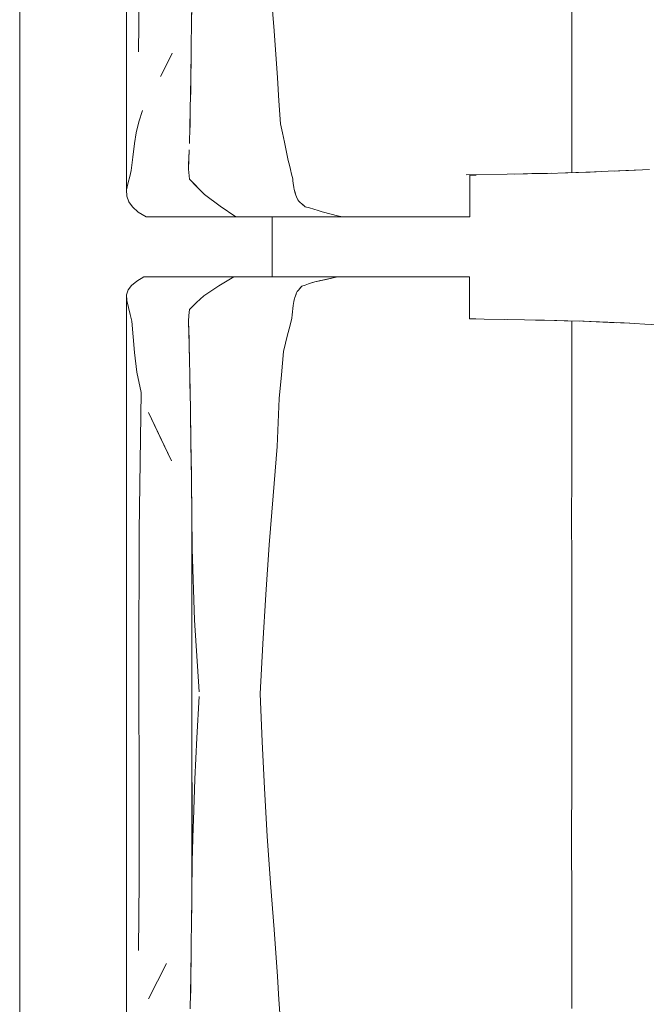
# Model space of a CAD drawing. Header units: millimetres. Extents: x -261 to 187, y -214 to 106.
# Tile 862 of 1056: x -198.355 to -197.936, y 8.028 to 8.687. Entities that reach past the tile are written whole.
import ezdxf

# ---------------------------------------------------------------- set-up
doc = ezdxf.new("R2010")
doc.units = ezdxf.units.MM
doc.header["$LTSCALE"] = 0.005
doc.header["$MEASUREMENT"] = 0
doc.layers.add('IFC-Elemento de mobília-Contorno', color=9, linetype='Continuous', lineweight=5)
doc.layers.add('IFC-Laje-Contorno', color=9, linetype='Continuous', lineweight=5)

msp = doc.modelspace()

# ---------------------------------------------------------------- linework, layer by layer
at = {"layer": 'IFC-Elemento de mobília-Contorno', "lineweight": 5}
for p, q in [((-198.28391, 8.74079), (-198.28383, 8.57317)), ((-198.27582, 8.66569), (-198.2754, 8.71249)), ((-198.1875, 8.71055), (-198.18509, 8.67965)), ((-198.2404, 8.68165), (-198.24013, 8.70369)), ((-197.98606, 8.66876), (-197.98605, 8.70322)), ((-198.24039, 8.6823), (-198.24019, 8.69837)), ((-198.24052, 8.67205), (-198.24039, 8.6823)), ((-198.24044, 8.67815), (-198.2404, 8.68165)), ((-198.18509, 8.67965), (-198.18283, 8.64815)), ((-198.24067, 8.66024), (-198.24052, 8.67205)), ((-198.24066, 8.66053), (-198.24055, 8.66988)), ((-197.98606, 8.66876), (-197.98605, 8.62685)), ((-198.26122, 8.64899), (-198.25324, 8.6647)), ((-198.25723, 8.65685), (-198.25324, 8.6647)), ((-198.26122, 8.64899), (-198.25723, 8.65685)), ((-198.24083, 8.64844), (-198.24067, 8.66024)), ((-198.24075, 8.65456), (-198.24066, 8.66053)), ((-198.24101, 8.63753), (-198.24083, 8.64844)), ((-198.18283, 8.64815), (-198.1819, 8.63283)), ((-198.24096, 8.63965), (-198.24087, 8.646)), ((-198.24119, 8.62661), (-198.24101, 8.63753)), ((-198.24107, 8.63398), (-198.24096, 8.63965)), ((-198.1819, 8.63283), (-198.18096, 8.6175)), ((-198.27559, 8.61874), (-198.27309, 8.62623)), ((-198.24149, 8.61547), (-198.24119, 8.62661)), ((-198.24136, 8.61897), (-198.24126, 8.62398)), ((-197.98605, 8.58477), (-197.98605, 8.62685)), ((-198.27747, 8.61142), (-198.27559, 8.61874)), ((-198.2418, 8.60432), (-198.24149, 8.61547)), ((-198.24163, 8.61041), (-198.24136, 8.61897)), ((-198.18096, 8.6175), (-198.17963, 8.61134)), ((-198.27864, 8.60431), (-198.27747, 8.61142)), ((-198.17963, 8.61134), (-198.1783, 8.60517)), ((-198.27967, 8.59521), (-198.27864, 8.60431)), ((-198.1783, 8.60517), (-198.17563, 8.59284)), ((-198.2424, 8.58834), (-198.2421, 8.59633)), ((-198.24219, 8.59358), (-198.24197, 8.60006)), ((-198.2421, 8.59633), (-198.24204, 8.59781)), ((-198.2807, 8.58612), (-198.27967, 8.59521)), ((-198.24241, 8.5871), (-198.24219, 8.59358)), ((-198.17563, 8.59284), (-198.1749, 8.5898)), ((-198.1749, 8.5898), (-198.17417, 8.58677)), ((-198.28278, 8.57825), (-198.28174, 8.58218)), ((-198.28174, 8.58218), (-198.2807, 8.58612)), ((-198.24241, 8.5871), (-198.24184, 8.58038)), ((-198.2424, 8.58834), (-198.24238, 8.58805)), ((-198.17417, 8.58677), (-198.17343, 8.58374)), ((-198.17343, 8.58374), (-198.1727, 8.5807)), ((-198.05669, 8.58336), (-198.02925, 8.58377)), ((-198.05424, 8.58317), (-198.05206, 8.58317)), ((-198.05424, 8.56836), (-198.05424, 8.58317)), ((-198.05206, 8.58317), (-198.05007, 8.58317)), ((-198.02925, 8.58377), (-198.01573, 8.58402)), ((-198.0246, 8.58385), (-198.01263, 8.58409)), ((-198.01573, 8.58402), (-198.0022, 8.58428)), ((-198.01263, 8.58409), (-197.99966, 8.58435)), ((-198.0022, 8.58428), (-197.98871, 8.58468)), ((-197.9902, 8.58463), (-197.96969, 8.58531)), ((-197.98954, 8.58465), (-197.98924, 8.58466)), ((-197.98924, 8.58466), (-197.98143, 8.58492)), ((-197.98871, 8.58468), (-197.97521, 8.58507)), ((-197.98143, 8.58492), (-197.97363, 8.58518)), ((-197.97521, 8.58507), (-197.96164, 8.58565)), ((-197.97363, 8.58518), (-197.96982, 8.5853)), ((-197.96164, 8.58565), (-197.94808, 8.58623)), ((-197.95767, 8.58582), (-197.94984, 8.58619)), ((-197.94984, 8.58619), (-197.93875, 8.58671)), ((-197.94808, 8.58623), (-197.9341, 8.58695)), ((-198.28383, 8.57317), (-198.28278, 8.57825)), ((-198.24184, 8.58038), (-198.23174, 8.57012)), ((-198.24184, 8.58038), (-198.23679, 8.57525)), ((-198.1727, 8.5807), (-198.17253, 8.57921)), ((-198.17253, 8.57921), (-198.17236, 8.57772)), ((-198.17253, 8.57921), (-198.17203, 8.57473)), ((-198.17253, 8.57921), (-198.1722, 8.57622)), ((-198.17236, 8.57772), (-198.1722, 8.57622)), ((-198.1722, 8.57622), (-198.17203, 8.57473)), ((-198.28383, 8.57317), (-198.28369, 8.56906)), ((-198.28369, 8.56906), (-198.28231, 8.56534)), ((-198.23679, 8.57525), (-198.23174, 8.57012)), ((-198.23174, 8.57012), (-198.2212, 8.56228)), ((-198.17203, 8.57473), (-198.17169, 8.57347)), ((-198.17169, 8.57347), (-198.17101, 8.57096)), ((-198.17169, 8.57347), (-198.17135, 8.57222)), ((-198.17135, 8.57222), (-198.17067, 8.5697)), ((-198.17101, 8.57096), (-198.17067, 8.5697)), ((-198.17067, 8.5697), (-198.17018, 8.56867)), ((-198.28231, 8.56534), (-198.27982, 8.56179)), ((-198.17018, 8.56867), (-198.16969, 8.56765)), ((-198.17018, 8.56867), (-198.1692, 8.56662)), ((-198.1692, 8.56662), (-198.16871, 8.56559)), ((-198.16871, 8.56559), (-198.1676, 8.56469)), ((-198.1676, 8.56469), (-198.1665, 8.5638)), ((-198.1665, 8.5638), (-198.16539, 8.5629)), ((-198.1665, 8.5638), (-198.16428, 8.562)), ((-198.16539, 8.5629), (-198.16428, 8.562)), ((-198.05424, 8.55511), (-198.05424, 8.56836)), ((-198.27982, 8.56179), (-198.27599, 8.55839)), ((-198.27599, 8.55839), (-198.27333, 8.55675)), ((-198.27333, 8.55675), (-198.27067, 8.55511)), ((-198.2212, 8.56228), (-198.2107, 8.55511)), ((-198.16428, 8.562), (-198.16143, 8.56112)), ((-198.16143, 8.56112), (-198.15858, 8.56024)), ((-198.15858, 8.56024), (-198.15573, 8.55936)), ((-198.15573, 8.55936), (-198.15288, 8.55848)), ((-198.15288, 8.55848), (-198.14274, 8.55596)), ((-198.15288, 8.55848), (-198.14612, 8.5568)), ((-198.14612, 8.5568), (-198.14274, 8.55596)), ((-198.14274, 8.55596), (-198.13936, 8.55511)), ((-198.27067, 8.55511), (-198.2107, 8.55511)), ((-198.2107, 8.55511), (-198.16942, 8.55511)), ((-198.18647, 8.51504), (-198.18647, 8.55511)), ((-198.16942, 8.55511), (-198.13936, 8.55511)), ((-198.13936, 8.55511), (-198.13738, 8.55511)), ((-198.13738, 8.55511), (-198.13543, 8.55511)), ((-198.13543, 8.55511), (-198.1335, 8.55511)), ((-198.1335, 8.55511), (-198.13158, 8.55511)), ((-198.13158, 8.55511), (-198.12966, 8.55511)), ((-198.12966, 8.55511), (-198.12774, 8.55511)), ((-198.12774, 8.55511), (-198.12581, 8.55511)), ((-198.12581, 8.55511), (-198.12386, 8.55511)), ((-198.12386, 8.55511), (-198.12188, 8.55511)), ((-198.12188, 8.55511), (-198.11987, 8.55511)), ((-198.11987, 8.55511), (-198.11781, 8.55511)), ((-198.11781, 8.55511), (-198.1157, 8.55511)), ((-198.1157, 8.55511), (-198.11355, 8.55511)), ((-198.11355, 8.55511), (-198.11136, 8.55511)), ((-198.11136, 8.55511), (-198.10916, 8.55511)), ((-198.10916, 8.55511), (-198.10698, 8.55511)), ((-198.10698, 8.55511), (-198.10483, 8.55511)), ((-198.10483, 8.55511), (-198.10272, 8.55511)), ((-198.10272, 8.55511), (-198.10069, 8.55511)), ((-198.10069, 8.55511), (-198.09875, 8.55511)), ((-198.09875, 8.55511), (-198.09692, 8.55511)), ((-198.09692, 8.55511), (-198.09519, 8.55511)), ((-198.09519, 8.55511), (-198.09353, 8.55511)), ((-198.09353, 8.55511), (-198.0919, 8.55511)), ((-198.0919, 8.55511), (-198.09028, 8.55511)), ((-198.09028, 8.55511), (-198.08863, 8.55511)), ((-198.08863, 8.55511), (-198.08691, 8.55511)), ((-198.08691, 8.55511), (-198.0851, 8.55511)), ((-198.0851, 8.55511), (-198.08316, 8.55511)), ((-198.08316, 8.55511), (-198.08108, 8.55511)), ((-198.08108, 8.55511), (-198.0789, 8.55511)), ((-198.0789, 8.55511), (-198.07661, 8.55511)), ((-198.07661, 8.55511), (-198.07423, 8.55511)), ((-198.07423, 8.55511), (-198.07178, 8.55511)), ((-198.07178, 8.55511), (-198.06927, 8.55511)), ((-198.06927, 8.55511), (-198.06672, 8.55511)), ((-198.06672, 8.55511), (-198.06413, 8.55511)), ((-198.06413, 8.55511), (-198.06155, 8.55511)), ((-198.06155, 8.55511), (-198.05902, 8.55511)), ((-198.05902, 8.55511), (-198.05657, 8.55511)), ((-198.05657, 8.55511), (-198.05424, 8.55511)), ((-198.28049, 8.50938), (-198.27709, 8.51225)), ((-198.27709, 8.51225), (-198.27223, 8.51504)), ((-198.27223, 8.51504), (-198.21198, 8.51504)), ((-198.22208, 8.5091), (-198.21198, 8.51504)), ((-198.21198, 8.51504), (-198.14282, 8.51504)), ((-198.19672, 8.51504), (-198.18647, 8.51504)), ((-198.16443, 8.50957), (-198.16224, 8.51028)), ((-198.16224, 8.51028), (-198.15785, 8.51171)), ((-198.16224, 8.51028), (-198.16005, 8.511)), ((-198.16005, 8.511), (-198.15785, 8.51171)), ((-198.15785, 8.51171), (-198.14282, 8.51504)), ((-198.15785, 8.51171), (-198.15034, 8.51337)), ((-198.15785, 8.51171), (-198.1541, 8.51254)), ((-198.15034, 8.51337), (-198.14282, 8.51504)), ((-198.15034, 8.51337), (-198.14658, 8.51421)), ((-198.14658, 8.51421), (-198.14282, 8.51504)), ((-198.14452, 8.51504), (-198.14151, 8.51504)), ((-198.14282, 8.51504), (-198.14085, 8.51504)), ((-198.14151, 8.51504), (-198.13869, 8.51504)), ((-198.14085, 8.51504), (-198.13887, 8.51504)), ((-198.13887, 8.51504), (-198.13691, 8.51504)), ((-198.13691, 8.51504), (-198.13498, 8.51504)), ((-198.13498, 8.51504), (-198.13306, 8.51504)), ((-198.13306, 8.51504), (-198.13115, 8.51504)), ((-198.13115, 8.51504), (-198.12925, 8.51504)), ((-198.12925, 8.51504), (-198.12734, 8.51504)), ((-198.12734, 8.51504), (-198.12542, 8.51504)), ((-198.12542, 8.51504), (-198.12348, 8.51504)), ((-198.12348, 8.51504), (-198.12151, 8.51504)), ((-198.12151, 8.51504), (-198.11951, 8.51504)), ((-198.11951, 8.51504), (-198.11746, 8.51504)), ((-198.11746, 8.51504), (-198.11536, 8.51504)), ((-198.11536, 8.51504), (-198.11321, 8.51504)), ((-198.11321, 8.51504), (-198.11104, 8.51504)), ((-198.11104, 8.51504), (-198.10886, 8.51504)), ((-198.10886, 8.51504), (-198.10669, 8.51504)), ((-198.10669, 8.51504), (-198.10456, 8.51504)), ((-198.10456, 8.51504), (-198.10248, 8.51504)), ((-198.10248, 8.51504), (-198.10047, 8.51504)), ((-198.10047, 8.51504), (-198.09856, 8.51504)), ((-198.09856, 8.51504), (-198.09675, 8.51504)), ((-198.09675, 8.51504), (-198.09504, 8.51504)), ((-198.09504, 8.51504), (-198.09339, 8.51504)), ((-198.09339, 8.51504), (-198.09179, 8.51504)), ((-198.09179, 8.51504), (-198.09017, 8.51504)), ((-198.09017, 8.51504), (-198.08853, 8.51504)), ((-198.08853, 8.51504), (-198.08682, 8.51504)), ((-198.08682, 8.51504), (-198.08501, 8.51504)), ((-198.08501, 8.51504), (-198.08308, 8.51504)), ((-198.08308, 8.51504), (-198.08102, 8.51504)), ((-198.08102, 8.51504), (-198.07885, 8.51504)), ((-198.07885, 8.51504), (-198.07657, 8.51504)), ((-198.07657, 8.51504), (-198.07422, 8.51504)), ((-198.07422, 8.51504), (-198.07178, 8.51504)), ((-198.07178, 8.51504), (-198.06929, 8.51504)), ((-198.06929, 8.51504), (-198.06675, 8.51504)), ((-198.06675, 8.51504), (-198.06419, 8.51504)), ((-198.06419, 8.51504), (-198.06163, 8.51504)), ((-198.06163, 8.51504), (-198.05911, 8.51504)), ((-198.05911, 8.51504), (-198.05667, 8.51504)), ((-198.05667, 8.51504), (-198.05435, 8.51504)), ((-198.05435, 8.50178), (-198.05435, 8.51504)), ((-198.28382, 8.50302), (-198.28268, 8.50634)), ((-198.28268, 8.50634), (-198.28049, 8.50938)), ((-198.23223, 8.50243), (-198.22208, 8.5091)), ((-198.17092, 8.50225), (-198.17006, 8.5043)), ((-198.17092, 8.50225), (-198.17049, 8.50328)), ((-198.17006, 8.5043), (-198.16962, 8.50532)), ((-198.16962, 8.50532), (-198.16888, 8.50621)), ((-198.16888, 8.50621), (-198.16663, 8.50886)), ((-198.16888, 8.50621), (-198.16813, 8.50709)), ((-198.16813, 8.50709), (-198.16663, 8.50886)), ((-198.16813, 8.50709), (-198.16738, 8.50798)), ((-198.16738, 8.50798), (-198.16663, 8.50886)), ((-198.16663, 8.50886), (-198.16443, 8.50957)), ((-198.28393, 8.34959), (-198.28382, 8.50302)), ((-198.28382, 8.50302), (-198.28374, 8.49932)), ((-198.28374, 8.49932), (-198.28253, 8.49446)), ((-198.24184, 8.49318), (-198.23704, 8.49781)), ((-198.23704, 8.49781), (-198.23223, 8.50243)), ((-198.17246, 8.49592), (-198.17191, 8.49858)), ((-198.17246, 8.49592), (-198.17218, 8.49725)), ((-198.17218, 8.49725), (-198.17191, 8.49858)), ((-198.17191, 8.49858), (-198.17136, 8.50123)), ((-198.17191, 8.49858), (-198.17163, 8.49991)), ((-198.17136, 8.50123), (-198.17092, 8.50225)), ((-198.05435, 8.48698), (-198.05435, 8.50178)), ((-198.28253, 8.49446), (-198.28147, 8.48989)), ((-198.24212, 8.48927), (-198.24184, 8.49318)), ((-198.24212, 8.48919), (-198.24184, 8.49318)), ((-198.17312, 8.48962), (-198.1729, 8.49172)), ((-198.1729, 8.49172), (-198.17268, 8.49382)), ((-198.17268, 8.49382), (-198.17246, 8.49592)), ((-198.28147, 8.48989), (-198.2804, 8.48531)), ((-198.2804, 8.48531), (-198.27952, 8.47484)), ((-198.24241, 8.48536), (-198.24212, 8.48927)), ((-198.2424, 8.4852), (-198.24212, 8.48919)), ((-198.2424, 8.4852), (-198.24205, 8.47315)), ((-198.2424, 8.4852), (-198.24217, 8.47717)), ((-198.17473, 8.48192), (-198.17334, 8.48751)), ((-198.17334, 8.48751), (-198.17312, 8.48962)), ((-198.05435, 8.48698), (-198.05216, 8.48698)), ((-198.05435, 8.48693), (-198.04457, 8.48679)), ((-198.05216, 8.48698), (-198.05017, 8.48698)), ((-198.04457, 8.48679), (-198.03098, 8.48658)), ((-198.03098, 8.48658), (-198.01765, 8.48634)), ((-198.02916, 8.48654), (-198.01765, 8.48634)), ((-198.01765, 8.48634), (-198.00433, 8.48609)), ((-198.01017, 8.48619), (-197.99592, 8.48582)), ((-198.00433, 8.48609), (-197.99105, 8.48571)), ((-197.99592, 8.48582), (-197.98107, 8.48542)), ((-197.99105, 8.48571), (-197.97778, 8.48533)), ((-197.98605, 8.48557), (-197.98605, 8.45273)), ((-197.97865, 8.48535), (-197.96187, 8.48464)), ((-197.97865, 8.48535), (-197.95625, 8.4844)), ((-197.97778, 8.48533), (-197.96437, 8.48477)), ((-197.96437, 8.48477), (-197.95097, 8.48421)), ((-197.96187, 8.48464), (-197.95332, 8.48428)), ((-197.95332, 8.48428), (-197.94707, 8.48401)), ((-197.95097, 8.48421), (-197.93719, 8.4835)), ((-197.95097, 8.48421), (-197.94408, 8.48386)), ((-197.94408, 8.48386), (-197.93719, 8.4835)), ((-197.93719, 8.4835), (-197.92341, 8.48279)), ((-198.24218, 8.47756), (-198.24196, 8.46977)), ((-198.17612, 8.47634), (-198.17473, 8.48192)), ((-198.27952, 8.47484), (-198.27864, 8.46437)), ((-198.24205, 8.47291), (-198.24194, 8.46913)), ((-198.17889, 8.46515), (-198.17751, 8.47074)), ((-198.17751, 8.47074), (-198.17612, 8.47634)), ((-198.27864, 8.46437), (-198.27696, 8.45129)), ((-198.24196, 8.46977), (-198.24171, 8.45958)), ((-198.24194, 8.46913), (-198.24168, 8.45833)), ((-198.18028, 8.44941), (-198.17889, 8.46515)), ((-198.24171, 8.45958), (-198.24146, 8.44938)), ((-198.27696, 8.45129), (-198.27418, 8.43763)), ((-197.98605, 8.41658), (-197.98605, 8.45273)), ((-198.24146, 8.44938), (-198.24109, 8.42625)), ((-198.24144, 8.44812), (-198.24143, 8.44753)), ((-198.24143, 8.44753), (-198.24119, 8.4327)), ((-198.18166, 8.43366), (-198.18028, 8.44941)), ((-198.27532, 8.34513), (-198.27418, 8.43763)), ((-198.18241, 8.41763), (-198.18166, 8.43366)), ((-198.2692, 8.42435), (-198.25389, 8.39205)), ((-198.2692, 8.42435), (-198.26155, 8.4082)), ((-198.24109, 8.42625), (-198.24081, 8.4054)), ((-198.24108, 8.42539), (-198.24107, 8.42504)), ((-198.24107, 8.42504), (-198.24078, 8.40304)), ((-198.18316, 8.40158), (-198.18241, 8.41763)), ((-197.98605, 8.38078), (-197.98605, 8.41658)), ((-198.26155, 8.4082), (-198.25389, 8.39205)), ((-198.24081, 8.4054), (-198.24066, 8.39406)), ((-198.24078, 8.40304), (-198.24047, 8.3799)), ((-198.18572, 8.36859), (-198.18316, 8.40158)), ((-198.24066, 8.39406), (-198.24051, 8.38271)), ((-198.24051, 8.38271), (-198.24045, 8.37815)), ((-198.24047, 8.3799), (-198.24017, 8.35627)), ((-197.98608, 8.35414), (-197.98605, 8.38078)), ((-198.24042, 8.37556), (-198.24019, 8.35834)), ((-198.18836, 8.33578), (-198.18572, 8.36859)), ((-198.24019, 8.09722), (-198.24019, 8.35834)), ((-198.24017, 8.35627), (-198.23988, 8.33312)), ((-197.98608, 8.35414), (-197.98605, 8.32429)), ((-198.28393, 8.34959), (-198.28391, 8.13964)), ((-198.27562, 8.25275), (-198.27532, 8.34513)), ((-198.23988, 8.33312), (-198.23835, 8.28546)), ((-198.19074, 8.30251), (-198.18836, 8.33578)), ((-197.98605, 8.28814), (-197.98605, 8.32429)), ((-198.19267, 8.26964), (-198.19074, 8.30251)), ((-197.98606, 8.25273), (-197.98605, 8.28814)), ((-198.23835, 8.28546), (-198.23527, 8.23746)), ((-198.19447, 8.23616), (-198.19267, 8.26964)), ((-198.27562, 8.25275), (-198.27542, 8.16461)), ((-197.98606, 8.25273), (-197.98605, 8.22064)), ((-198.23675, 8.20669), (-198.23527, 8.23434)), ((-198.19447, 8.23616), (-198.1931, 8.20432)), ((-197.98605, 8.18317), (-197.98605, 8.22064)), ((-198.23822, 8.17904), (-198.23675, 8.20669)), ((-198.1931, 8.20432), (-198.19167, 8.17279)), ((-197.98609, 8.1341), (-197.98605, 8.18317)), ((-198.23988, 8.12402), (-198.23988, 8.17687)), ((-198.23905, 8.15153), (-198.23822, 8.17904)), ((-198.19167, 8.17279), (-198.18969, 8.14093)), ((-198.27542, 8.16461), (-198.2754, 8.11134)), ((-198.2392, 8.14673), (-198.23905, 8.15153)), ((-198.23988, 8.12402), (-198.2392, 8.14673)), ((-198.18969, 8.14093), (-198.1875, 8.10941)), ((-198.28391, 8.13964), (-198.28383, 7.97202)), ((-197.98609, 8.1341), (-197.98605, 8.10208)), ((-198.24013, 8.10255), (-198.23988, 8.12402)), ((-198.27582, 8.06454), (-198.2754, 8.11134)), ((-198.1875, 8.10941), (-198.18509, 8.0785)), ((-198.2404, 8.0805), (-198.24013, 8.10255)), ((-197.98606, 8.06761), (-197.98605, 8.10208)), ((-198.24039, 8.08116), (-198.24019, 8.09722)), ((-198.24052, 8.0709), (-198.24039, 8.08116)), ((-198.24044, 8.07701), (-198.2404, 8.0805)), ((-198.18509, 8.0785), (-198.18283, 8.047)), ((-198.24067, 8.0591), (-198.24052, 8.0709)), ((-198.24066, 8.05938), (-198.24055, 8.06873)), ((-197.98606, 8.06761), (-197.98605, 8.0257)), ((-198.2692, 8.03213), (-198.25723, 8.0557)), ((-198.26122, 8.04784), (-198.25723, 8.0557)), ((-198.24083, 8.04729), (-198.24067, 8.0591)), ((-198.24075, 8.05341), (-198.24066, 8.05938)), ((-198.24101, 8.03638), (-198.24083, 8.04729)), ((-198.24096, 8.03851), (-198.24087, 8.04485)), ((-198.18283, 8.047), (-198.1819, 8.03168)), ((-198.24119, 8.02547), (-198.24101, 8.03638)), ((-198.24107, 8.03283), (-198.24096, 8.03851)), ((-198.1819, 8.03168), (-198.18096, 8.01636))]:
    msp.add_line(p, q, dxfattribs=at)
at = {"layer": 'IFC-Laje-Contorno', "lineweight": 5}
msp.add_line((-198.35535, 4.21523), (-198.35535, 17.25477), dxfattribs=at)

doc.saveas('drawing.dxf')
